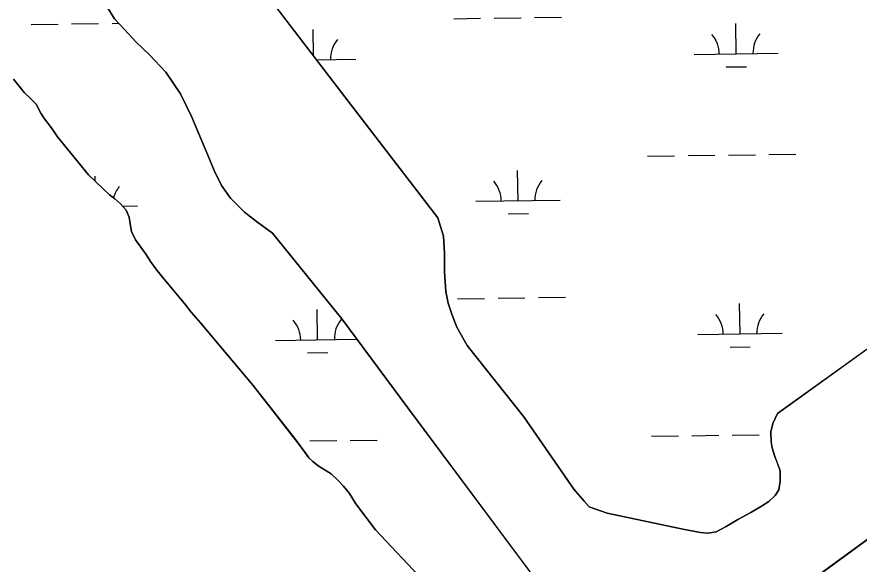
# Model space of a CAD drawing. Extents: x 3767014 to 3805179, y 361544 to 387384.
# Drawn here: x 3800628 to 3801628, y 372326 to 372976 of the extents above; entities that cross this region are included whole.
import ezdxf

# ---------------------------------------------------------------- set-up
doc = ezdxf.new("R2010")
doc.units = 0
doc.layers.add('V-TOPO-SHOR', color=7, linetype='Continuous')
doc.layers.add('V-WETL-SWMP', color=7, linetype='Continuous')

msp = doc.modelspace()

# ---------------------------------------------------------------- linework, layer by layer
at = {"layer": 'V-TOPO-SHOR'}
for points in [[(3800888.762, 373049.144), (3801013.684, 372885.974), (3801128.052, 372737.066), (3801134.692, 372715.57), (3801135.722, 372695.205), (3801135.978, 372672.834), (3801137.442, 372649.68), (3801140.4, 372635.731), (3801144.545, 372622.595), (3801150.711, 372607.483), (3801162.946, 372585.649), (3801230.237, 372500.925), (3801289.551, 372414.909), (3801301.7, 372400.665), (3801307.77, 372393.944), (3801329.033, 372386.196), (3801421.144, 372366.878), (3801439.959, 372363.496), (3801449.156, 372362.802), (3801458.731, 372364.111), (3801470.64, 372370.64), (3801484.132, 372378.785), (3801499.613, 372387.351), (3801512.314, 372394.689), (3801521.039, 372400.383), (3801528.551, 372407.26), (3801532.866, 372414.1), (3801534.744, 372424.51), (3801534.607, 372436.493), (3801531.305, 372445.646), (3801528.42, 372453.602), (3801525.104, 372463.953), (3801523.822, 372471.129), (3801523.687, 372483.112), (3801525.972, 372492.727), (3801531.428, 372504.776), (3801546.885, 372515.738), (3801697.458, 372624.135)], [(3801321.529, 372204.332), (3801092.286, 372511.329), (3801013.966, 372617.102), (3800931.698, 372718.837), (3800912.76, 372733.003), (3800898.25, 372744.023), (3800881.682, 372760.612), (3800871.12, 372775.673), (3800862.527, 372793.552), (3800854.73, 372811.441), (3800847.335, 372829.334), (3800835.833, 372856.769), (3800822.331, 372884.581), (3800804.855, 372910.349), (3800785.444, 372930.903), (3800769.691, 372945.902), (3800755.935, 372960.927), (3800743.804, 372973.573), (3800735.66, 372987.063)], [(3800623.857, 372901.891), (3800632.158, 372891.409), (3800636.811, 372885.876), (3800643.67, 372879.369), (3800650.737, 372872.07), (3800656.646, 372861.361), (3800660.715, 372854.623), (3800667.596, 372845.923), (3800671.649, 372840.584), (3800676.323, 372833.254), (3800712.953, 372788.182), (3800720.82, 372780.889), (3800730.503, 372771.622), (3800738.166, 372764.525), (3800744.003, 372760.003), (3800751.259, 372753.702), (3800757.731, 372746.194), (3800761.217, 372738.053), (3800762.505, 372730.086), (3800764.203, 372721.126), (3800768.706, 372711.202), (3800775.194, 372702.297), (3800781.477, 372693.79), (3800786.561, 372685.466), (3800794.261, 372675.179), (3800802.762, 372664.503), (3800811.057, 372654.622), (3800818.341, 372645.725), (3800827.041, 372635.249), (3800835.141, 372624.969), (3800846.26, 372612.324), (3800908.767, 372538.019), (3800957.571, 372475.325), (3800964.659, 372466.228), (3800971.147, 372457.323), (3800974.796, 372452.179), (3800979.435, 372447.841), (3800985.679, 372442.725), (3800990.904, 372439.592), (3801001.152, 372433.124), (3801009.02, 372425.633), (3801015.887, 372418.329), (3801023.17, 372409.634), (3801030.692, 372397.548), (3801053.995, 372366.488), (3801111.357, 372305.691)], [(3801846.62, 372507.186), (3801468.243, 372231.181)]]:
    msp.add_lwpolyline(points, dxfattribs=at)
at = {"layer": 'V-WETL-SWMP'}
for p, q in [((3801013.683, 372885.974), (3800888.762, 373049.144)), ((3800735.66, 372987.063), (3800743.805, 372973.572)), ((3800743.805, 372973.572), (3800755.935, 372960.927)), ((3801146.87, 372973.715), (3801178.867, 372974.159)), ((3801194.866, 372974.382), (3801226.863, 372974.826)), ((3801242.861, 372975.048), (3801274.858, 372975.493)), ((3800645.011, 372966.743), (3800677.008, 372967.188)), ((3800693.006, 372967.41), (3800725.003, 372967.855)), ((3800741.002, 372968.077), (3800748.97, 372968.188)), ((3801482.327, 372931.94), (3801481.827, 372967.937)), ((3800755.935, 372960.927), (3800769.691, 372945.903)), ((3800980.405, 372929.441), (3800979.967, 372960.965)), ((3800769.691, 372945.903), (3800785.444, 372930.902)), ((3801432.332, 372931.246), (3801532.322, 372932.635)), ((3800785.444, 372930.902), (3800804.856, 372910.349)), ((3800983.794, 372925.015), (3801030.463, 372925.663)), ((3801470.543, 372916.344), (3801494.54, 372916.677)), ((3800632.158, 372891.41), (3800623.858, 372901.89)), ((3800804.856, 372910.349), (3800822.331, 372884.581)), ((3800636.811, 372885.876), (3800632.158, 372891.41)), ((3800643.67, 372879.37), (3800636.811, 372885.876)), ((3800822.331, 372884.581), (3800835.833, 372856.77)), ((3801128.052, 372737.066), (3801013.683, 372885.974)), ((3800650.737, 372872.069), (3800643.67, 372879.37)), ((3800656.646, 372861.362), (3800650.737, 372872.069)), ((3800660.714, 372854.624), (3800656.646, 372861.362)), ((3800667.597, 372845.924), (3800660.714, 372854.624)), ((3800835.833, 372856.77), (3800854.73, 372811.441)), ((3800671.649, 372840.583), (3800667.597, 372845.924)), ((3800676.322, 372833.254), (3800671.649, 372840.583)), ((3800712.954, 372788.181), (3800676.322, 372833.254)), ((3801473.152, 372811.73), (3801505.149, 372812.175)), ((3801521.147, 372812.397), (3801553.144, 372812.841)), ((3800854.73, 372811.441), (3800862.526, 372793.552)), ((3801377.161, 372810.397), (3801409.158, 372810.841)), ((3801425.156, 372811.064), (3801457.153, 372811.508)), ((3800862.526, 372793.552), (3800871.121, 372775.673)), ((3801223.289, 372757.512), (3801222.789, 372793.509)), ((3800720.819, 372780.888), (3800712.954, 372788.181)), ((3800721.01, 372780.705), (3800720.929, 372786.538)), ((3800730.503, 372771.621), (3800720.819, 372780.888)), ((3800871.121, 372775.673), (3800881.681, 372760.612)), ((3800738.166, 372764.526), (3800730.503, 372771.621)), ((3800744.004, 372760.003), (3800738.166, 372764.526)), ((3800751.26, 372753.702), (3800744.004, 372760.003)), ((3800757.731, 372746.194), (3800751.26, 372753.702)), ((3800881.681, 372760.612), (3800898.251, 372744.022)), ((3801173.294, 372756.818), (3801273.284, 372758.207)), ((3800753.599, 372750.988), (3800771.424, 372751.235)), ((3800761.216, 372738.053), (3800757.731, 372746.194)), ((3800898.251, 372744.022), (3800912.76, 372733.002)), ((3801211.504, 372741.916), (3801235.502, 372742.25)), ((3800762.504, 372730.086), (3800761.216, 372738.053)), ((3800912.76, 372733.002), (3800931.699, 372718.836)), ((3801134.691, 372715.569), (3801128.052, 372737.066)), ((3800764.203, 372721.127), (3800762.504, 372730.086)), ((3800768.707, 372711.202), (3800764.203, 372721.127)), ((3800931.699, 372718.836), (3801013.966, 372617.103)), ((3801135.723, 372695.205), (3801134.691, 372715.569)), ((3800781.477, 372693.789), (3800768.707, 372711.202)), ((3800786.56, 372685.467), (3800781.477, 372693.789)), ((3801135.979, 372672.835), (3801135.723, 372695.205)), ((3800794.26, 372675.18), (3800786.56, 372685.467)), ((3800802.763, 372664.503), (3800794.26, 372675.18)), ((3801137.443, 372649.68), (3801135.979, 372672.835)), ((3800811.057, 372654.621), (3800802.763, 372664.503)), ((3800827.042, 372635.25), (3800811.057, 372654.621)), ((3801140.4, 372635.731), (3801137.443, 372649.68)), ((3801199.487, 372641.739), (3801231.484, 372642.183)), ((3801247.482, 372642.405), (3801279.479, 372642.85)), ((3800835.141, 372624.968), (3800827.042, 372635.25)), ((3801144.545, 372622.594), (3801140.4, 372635.731)), ((3801151.491, 372641.072), (3801183.488, 372641.516)), ((3801486.948, 372599.297), (3801486.448, 372635.294)), ((3800846.26, 372612.325), (3800835.141, 372624.968)), ((3800985.088, 372592.326), (3800984.588, 372628.322)), ((3801150.711, 372607.483), (3801144.545, 372622.594)), ((3801697.458, 372624.135), (3801546.884, 372515.739)), ((3800908.766, 372538.018), (3800846.26, 372612.325)), ((3801013.966, 372617.103), (3801092.285, 372511.33)), ((3801162.947, 372585.65), (3801150.711, 372607.483)), ((3800935.093, 372591.631), (3801031.831, 372592.975)), ((3801436.953, 372598.603), (3801536.943, 372599.992)), ((3801230.237, 372500.925), (3801162.947, 372585.65)), ((3801475.163, 372583.701), (3801499.161, 372584.035)), ((3800973.304, 372576.73), (3800997.301, 372577.063)), ((3800964.659, 372466.228), (3800908.766, 372538.018)), ((3801546.884, 372515.739), (3801531.428, 372504.775)), ((3801092.285, 372511.33), (3801321.529, 372204.331)), ((3801468.243, 372231.181), (3801846.619, 372507.187)), ((3801531.428, 372504.775), (3801525.973, 372492.727)), ((3801289.552, 372414.909), (3801230.237, 372500.925)), ((3801525.973, 372492.727), (3801523.686, 372483.112)), ((3801523.686, 372483.112), (3801523.823, 372471.128)), ((3800975.913, 372472.116), (3801007.91, 372472.56)), ((3801023.908, 372472.783), (3801055.905, 372473.227)), ((3801381.782, 372477.754), (3801413.779, 372478.198)), ((3801429.777, 372478.421), (3801461.774, 372478.865)), ((3801477.773, 372479.087), (3801509.77, 372479.532)), ((3800974.796, 372452.178), (3800964.659, 372466.228)), ((3801523.823, 372471.128), (3801525.104, 372463.952)), ((3801525.104, 372463.952), (3801528.419, 372453.602)), ((3800979.435, 372447.841), (3800974.796, 372452.178)), ((3801528.419, 372453.602), (3801534.607, 372436.494)), ((3800985.679, 372442.725), (3800979.435, 372447.841)), ((3800990.903, 372439.592), (3800985.679, 372442.725)), ((3801001.153, 372433.125), (3800990.903, 372439.592)), ((3801009.021, 372425.633), (3801001.153, 372433.125)), ((3801534.607, 372436.494), (3801534.745, 372424.51)), ((3801015.888, 372418.329), (3801009.021, 372425.633)), ((3801534.745, 372424.51), (3801532.866, 372414.101)), ((3801023.171, 372409.633), (3801015.888, 372418.329)), ((3801301.701, 372400.666), (3801289.552, 372414.909)), ((3801532.866, 372414.101), (3801528.55, 372407.26)), ((3801030.692, 372397.548), (3801023.171, 372409.633)), ((3801528.55, 372407.26), (3801521.038, 372400.382)), ((3801053.994, 372366.489), (3801030.692, 372397.548)), ((3801307.77, 372393.944), (3801301.701, 372400.666)), ((3801329.033, 372386.197), (3801307.77, 372393.944)), ((3801512.314, 372394.689), (3801499.613, 372387.352)), ((3801521.038, 372400.382), (3801512.314, 372394.689)), ((3801421.143, 372366.877), (3801329.033, 372386.197)), ((3801499.613, 372387.352), (3801484.131, 372378.785)), ((3801484.131, 372378.785), (3801470.64, 372370.64)), ((3801111.357, 372305.691), (3801053.994, 372366.489)), ((3801439.959, 372363.497), (3801421.143, 372366.877)), ((3801449.156, 372362.803), (3801439.959, 372363.497)), ((3801458.73, 372364.111), (3801449.156, 372362.803)), ((3801470.64, 372370.64), (3801458.73, 372364.111))]:
    msp.add_line(p, q, dxfattribs=at)
for centre, start, end in [((3801427.083, 372931.648), 0.024037, 41.567696), ((3801537.558, 372933.182), 140.024034, 181.567693), ((3801035.698, 372926.211), 140.024034, 181.567693), ((3800776.66, 372751.783), 140.024034, 164.758139), ((3801168.045, 372757.22), 0.024037, 41.567696), ((3801278.52, 372758.754), 140.024034, 181.567693), ((3801431.704, 372599.005), 0.024037, 41.567696), ((3801542.179, 372600.539), 140.024034, 181.567693), ((3800929.844, 372592.033), 0.024037, 41.567696), ((3801040.319, 372593.568), 140.024034, 181.567693)]:
    msp.add_arc(centre, 35.246, start, end, dxfattribs=at)

doc.saveas('drawing.dxf')
